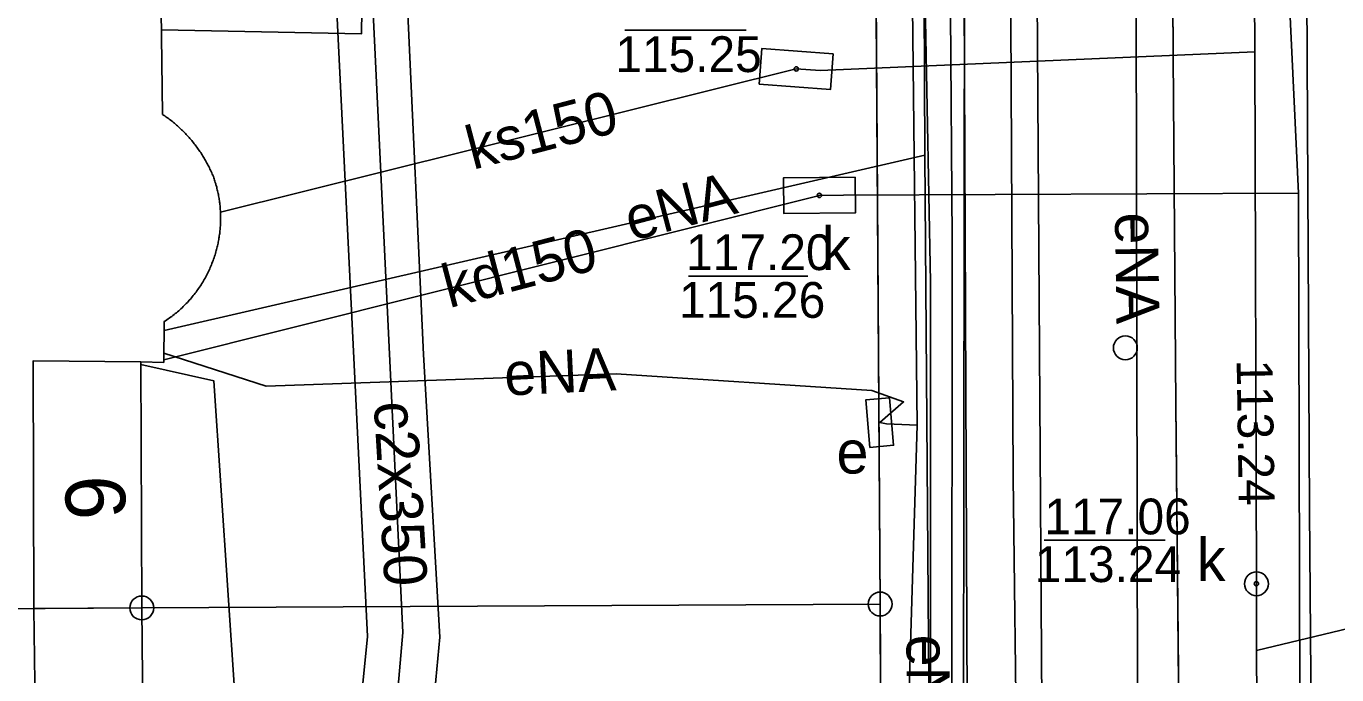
# Model space of a CAD drawing. Extents: x 6434771 to 6436222, y 5663454 to 5664782.
# Drawn here: x 6435113.51 to 6435140.97, y 5664259.65 to 5664273.25 of the extents above; entities that cross this region are included whole.
import ezdxf

# ---------------------------------------------------------------- set-up
doc = ezdxf.new("R2010")
doc.units = 0
for name, color, linetype in [('Warstwa 1', 7, 'Continuous'), ('Warstwa 10', 7, 'Continuous'), ('Warstwa 12', 7, 'Continuous'), ('Warstwa 13', 7, 'Continuous'), ('Warstwa 14', 7, 'Continuous'), ('Warstwa 2', 7, 'Continuous'), ('Warstwa 21', 7, 'Continuous'), ('Warstwa 37', 7, 'Continuous'), ('Warstwa 4', 7, 'Continuous'), ('Warstwa 5', 7, 'Continuous'), ('Warstwa 6', 7, 'Continuous'), ('Warstwa 7', 7, 'Continuous'), ('Warstwa 8', 7, 'Continuous'), ('Warstwa 9', 7, 'Continuous')]:
    doc.layers.add(name, color=color, linetype=linetype)

msp = doc.modelspace()

# ---------------------------------------------------------------- linework, layer by layer
at = {"layer": 'Warstwa 1'}
for p, q in [((6435131.298, 5664276.59), (6435131.401, 5664261.136)), ((6435131.298, 5664276.59), (6435131.401, 5664261.136)), ((6435115.929, 5664261.053), (6435131.401, 5664261.136)), ((6435115.929, 5664261.053), (6435131.401, 5664261.136)), ((6435131.401, 5664261.136), (6435131.518, 5664240.222)), ((6435131.401, 5664261.136), (6435131.518, 5664240.222)), ((6435100.567, 5664260.959), (6435115.929, 5664261.053)), ((6435100.567, 5664260.959), (6435115.929, 5664261.053))]:
    msp.add_line(p, q, dxfattribs=at)
for points in [[(6435116.324, 5664274.68), (6435116.364, 5664271.4), (6435116.388, 5664271.383), (6435116.412, 5664271.368), (6435116.435, 5664271.351), (6435116.457, 5664271.334), (6435116.481, 5664271.318), (6435116.504, 5664271.301), (6435116.526, 5664271.284), (6435116.549, 5664271.266), (6435116.571, 5664271.248), (6435116.593, 5664271.23), (6435116.615, 5664271.213), (6435116.637, 5664271.193), (6435116.658, 5664271.175), (6435116.679, 5664271.157), (6435116.701, 5664271.137), (6435116.722, 5664271.118), (6435116.743, 5664271.099), (6435116.763, 5664271.079), (6435116.783, 5664271.059), (6435116.804, 5664271.039), (6435116.824, 5664271.019), (6435116.843, 5664270.999), (6435116.863, 5664270.977), (6435116.883, 5664270.957), (6435116.902, 5664270.936), (6435116.92, 5664270.915), (6435116.939, 5664270.894), (6435116.958, 5664270.871), (6435116.977, 5664270.85), (6435116.994, 5664270.828), (6435117.012, 5664270.806), (6435117.03, 5664270.783), (6435117.048, 5664270.761), (6435117.064, 5664270.738), (6435117.082, 5664270.716), (6435117.099, 5664270.693), (6435117.114, 5664270.669), (6435117.131, 5664270.646), (6435117.147, 5664270.623), (6435117.164, 5664270.599), (6435117.178, 5664270.575), (6435117.194, 5664270.551), (6435117.21, 5664270.527), (6435117.224, 5664270.503), (6435117.239, 5664270.479), (6435117.253, 5664270.454), (6435117.268, 5664270.43), (6435117.281, 5664270.404), (6435117.295, 5664270.379), (6435117.309, 5664270.354), (6435117.321, 5664270.329), (6435117.335, 5664270.304), (6435117.347, 5664270.279), (6435117.359, 5664270.252), (6435117.372, 5664270.227), (6435117.384, 5664270.201), (6435117.395, 5664270.175), (6435117.407, 5664270.149), (6435117.418, 5664270.123), (6435117.429, 5664270.097), (6435117.437, 5664270.071), (6435117.446, 5664270.047), (6435117.454, 5664270.022), (6435117.462, 5664269.997), (6435117.47, 5664269.972), (6435117.478, 5664269.947), (6435117.484, 5664269.922), (6435117.492, 5664269.896), (6435117.499, 5664269.871), (6435117.505, 5664269.846), (6435117.511, 5664269.819), (6435117.518, 5664269.794), (6435117.524, 5664269.768), (6435117.528, 5664269.743), (6435117.534, 5664269.717), (6435117.539, 5664269.691), (6435117.543, 5664269.665), (6435117.548, 5664269.639), (6435117.552, 5664269.613), (6435117.556, 5664269.588), (6435117.56, 5664269.562), (6435117.563, 5664269.536), (6435117.566, 5664269.509), (6435117.569, 5664269.483), (6435117.572, 5664269.457), (6435117.573, 5664269.431), (6435117.575, 5664269.405), (6435117.577, 5664269.379), (6435117.579, 5664269.352), (6435117.58, 5664269.326), (6435117.581, 5664269.3), (6435117.582, 5664269.274), (6435117.582, 5664269.247), (6435117.582, 5664269.221), (6435117.582, 5664269.195), (6435117.581, 5664269.169), (6435117.581, 5664269.142), (6435117.58, 5664269.116), (6435117.578, 5664269.09), (6435117.577, 5664269.063), (6435117.575, 5664269.037), (6435117.572, 5664269.011), (6435117.57, 5664268.985), (6435117.568, 5664268.959), (6435117.564, 5664268.932), (6435117.562, 5664268.906), (6435117.559, 5664268.88), (6435117.554, 5664268.854), (6435117.55, 5664268.828), (6435117.547, 5664268.802), (6435117.542, 5664268.776), (6435117.537, 5664268.75), (6435117.532, 5664268.724), (6435117.527, 5664268.699), (6435117.521, 5664268.673), (6435117.515, 5664268.647), (6435117.51, 5664268.621), (6435117.503, 5664268.596), (6435117.496, 5664268.57), (6435117.49, 5664268.546), (6435117.481, 5664268.516), (6435117.473, 5664268.485), (6435117.464, 5664268.455), (6435117.454, 5664268.425), (6435117.445, 5664268.395), (6435117.435, 5664268.365), (6435117.424, 5664268.335), (6435117.413, 5664268.306), (6435117.401, 5664268.277), (6435117.39, 5664268.248), (6435117.378, 5664268.219), (6435117.365, 5664268.19), (6435117.353, 5664268.161), (6435117.34, 5664268.132), (6435117.326, 5664268.104), (6435117.313, 5664268.076), (6435117.299, 5664268.048), (6435117.284, 5664268.02), (6435117.269, 5664267.992), (6435117.255, 5664267.964), (6435117.238, 5664267.938), (6435117.223, 5664267.91), (6435117.207, 5664267.883), (6435117.19, 5664267.856), (6435117.173, 5664267.83), (6435117.157, 5664267.803), (6435117.139, 5664267.778), (6435117.121, 5664267.752), (6435117.103, 5664267.726), (6435117.084, 5664267.7), (6435117.066, 5664267.675), (6435117.047, 5664267.65), (6435117.028, 5664267.625), (6435117.008, 5664267.6), (6435116.988, 5664267.577), (6435116.968, 5664267.553), (6435116.947, 5664267.529), (6435116.926, 5664267.505), (6435116.906, 5664267.481), (6435116.885, 5664267.459), (6435116.862, 5664267.436), (6435116.84, 5664267.413), (6435116.818, 5664267.392), (6435116.795, 5664267.37), (6435116.773, 5664267.348), (6435116.75, 5664267.326), (6435116.727, 5664267.306), (6435116.703, 5664267.285), (6435116.679, 5664267.264), (6435116.655, 5664267.243), (6435116.631, 5664267.224), (6435116.606, 5664267.204), (6435116.581, 5664267.185), (6435116.557, 5664267.166), (6435116.532, 5664267.147), (6435116.506, 5664267.129), (6435116.48, 5664267.111), (6435116.454, 5664267.093), (6435116.428, 5664267.075), (6435116.402, 5664267.059), (6435116.391, 5664266.199), (6435115.911, 5664266.214), (6435115.929, 5664261.053), (6435100.567, 5664260.959)], [(6435115.977, 5664255.952), (6435115.929, 5664261.053), (6435100.567, 5664260.959)]]:
    msp.add_lwpolyline(points, dxfattribs=at)
msp.add_circle((6435136.54, 5664266.507), 0.25, dxfattribs=at)
at = {"layer": 'Warstwa 10'}
for centre in [(6435131.401, 5664261.136), (6435115.929, 5664261.053)]:
    msp.add_circle(centre, 0.25, dxfattribs=at)
at = {"layer": 'Warstwa 12'}
for points in [[(6435133.643, 5664445.847), (6435133.404, 5664435.078), (6435132.667, 5664431.208), (6435132.678, 5664412.355), (6435132.681, 5664405.416), (6435132.579, 5664400.618), (6435132.586, 5664390.716), (6435132.563, 5664383.288), (6435132.576, 5664378.896), (6435132.734, 5664353.122), (6435132.866, 5664338.534), (6435133.074, 5664327.635), (6435133.182, 5664318.267), (6435133.214, 5664309.159), (6435133.188, 5664288.088), (6435133.178, 5664279.887), (6435133.13, 5664242.833), (6435133.381, 5664229.698), (6435133.559, 5664195.823)], [(6435132.281, 5664351.321), (6435132.473, 5664336.474), (6435132.438, 5664335.787), (6435132.428, 5664322.03), (6435132.318, 5664321.223), (6435132.322, 5664320.432), (6435132.697, 5664305.248), (6435132.752, 5664292.179), (6435132.805, 5664283.011), (6435132.912, 5664268.79), (6435132.902, 5664258.392), (6435132.922, 5664247.822), (6435133.015, 5664237.732), (6435132.845, 5664231.525), (6435132.844, 5664230.775), (6435132.854, 5664229.966), (6435133.023, 5664225.871)], [(6435134.083, 5664219.078), (6435134.208, 5664228.648), (6435134.268, 5664250.12), (6435134.267, 5664257.501), (6435134.191, 5664263.787), (6435134.082, 5664284.327), (6435134.081, 5664284.427), (6435133.974, 5664313.442), (6435133.743, 5664324.372), (6435133.674, 5664344.565)], [(6435132.719, 5664195.833), (6435132.68, 5664208.4), (6435132.67, 5664225.03), (6435132.31, 5664225.75), (6435132.34, 5664228.64), (6435132.19, 5664229.19), (6435132.19, 5664231.32), (6435132.37, 5664231.74), (6435132.45, 5664240.21), (6435132.46, 5664267.88), (6435132.32, 5664275.21), (6435132.22, 5664285.54), (6435132.04, 5664300.75), (6435132.38, 5664301.64), (6435132.54, 5664302.52), (6435132.33, 5664303.13), (6435131.38, 5664303.29), (6435107.792, 5664304.94)], [(6435096.064, 5664239.558), (6435097.862, 5664239.292), (6435106.192, 5664238.19), (6435119.061, 5664236.445), (6435120.187, 5664248.013), (6435120.727, 5664252.821), (6435121.399, 5664260.542), (6435120.591, 5664277.479), (6435120.434, 5664280.372), (6435117.318, 5664280.144), (6435116.962, 5664284.592), (6435116.798, 5664287.073), (6435120.709, 5664287.267), (6435120.514, 5664293)], [(6435135.647, 5664195.796), (6435136.576, 5664196.252), (6435136.917, 5664196.274), (6435135.291, 5664198.634), (6435135.276, 5664201.711), (6435135.226, 5664210.718), (6435135.353, 5664230.664), (6435136.831, 5664241.248), (6435136.744, 5664284.455)], [(6435116.343, 5664273.169), (6435120.535, 5664273.089), (6435120.636, 5664280.619), (6435129.233, 5664284.416), (6435129.933, 5664284.412)], [(6435132.177, 5664264.887), (6435132.07, 5664274.3)], [(6435132.324, 5664273.807), (6435132.335, 5664270.546)], [(6435132.335, 5664270.546), (6435116.399, 5664266.87)], [(6435132.126, 5664210.86), (6435132.463, 5664253.872), (6435132.335, 5664270.546)], [(6435131.392, 5664264.939), (6435131.892, 5664265.371), (6435131.225, 5664265.609), (6435125.869, 5664265.964), (6435118.535, 5664265.703), (6435116.394, 5664266.395)], [(6435115.159, 5664233.749), (6435112.572, 5664234.011), (6435113.012, 5664242.336), (6435119.494, 5664242.428), (6435118.626, 5664248.419), (6435117.877, 5664259.23), (6435117.437, 5664265.816), (6435115.912, 5664266.158)], [(6435132.177, 5664264.887), (6435131.537, 5664264.915), (6435131.392, 5664264.939)], [(6435131.957, 5664257.519), (6435132.177, 5664264.887)]]:
    msp.add_lwpolyline(points, dxfattribs=at)
at = {"layer": 'Warstwa 14'}
for p, q in [((6435126.054, 5664273.162), (6435128.594, 5664273.162)), ((6435127.383, 5664268.01), (6435129.884, 5664268.01)), ((6435134.841, 5664262.471), (6435137.376, 5664262.471))]:
    msp.add_line(p, q, dxfattribs=at)
for centre in [(6435129.643, 5664272.354), (6435130.129, 5664269.701), (6435139.287, 5664261.561), (6435139.287, 5664261.561)]:
    msp.add_circle(centre, 0.045, dxfattribs=at)
at = {"layer": 'Warstwa 2'}
msp.add_lwpolyline([(6435130.192, 5664238.928), (6435131.518, 5664240.222), (6435131.401, 5664261.136), (6435131.298, 5664276.59), (6435129.994, 5664277.916)], dxfattribs=at)
at = {"layer": 'Warstwa 21'}
msp.add_lwpolyline([(6435131.187, 5664264.419), (6435131.099, 5664265.415), (6435131.597, 5664265.459), (6435131.685, 5664264.463), (6435131.187, 5664264.419)], dxfattribs=at)
at = {"layer": 'Warstwa 37'}
msp.add_lwpolyline([(6435140.585, 5664228.005), (6435140.56, 5664238.932), (6435140.502, 5664250.085), (6435140.402, 5664263.105), (6435140.324, 5664278.013), (6435140.211, 5664291.912), (6435140.186, 5664305.695), (6435140.207, 5664321.412), (6435140.235, 5664335.758), (6435140.046, 5664367.574), (6435140.02, 5664381.267), (6435139.898, 5664407.484), (6435139.901, 5664432.822), (6435140.132, 5664439.835), (6435140.262, 5664443.161), (6435140.475, 5664445.764)], dxfattribs=at)
at = {"layer": 'Warstwa 4'}
for points in [[(6435116.364, 5664271.4), (6435116.324, 5664274.68), (6435114.214, 5664274.686), (6435114.18, 5664276.827), (6435110.259, 5664276.814), (6435110.324, 5664274.713), (6435105.552, 5664274.601), (6435105.55, 5664273.601), (6435098.068, 5664273.491), (6435098.063, 5664273.071)], [(6435117.429, 5664270.097), (6435117.418, 5664270.123), (6435117.407, 5664270.149), (6435117.395, 5664270.175), (6435117.384, 5664270.201), (6435117.372, 5664270.227), (6435117.359, 5664270.252), (6435117.347, 5664270.279), (6435117.335, 5664270.304), (6435117.321, 5664270.329), (6435117.309, 5664270.354), (6435117.295, 5664270.379), (6435117.281, 5664270.404), (6435117.268, 5664270.43), (6435117.253, 5664270.454), (6435117.239, 5664270.479), (6435117.224, 5664270.503), (6435117.21, 5664270.527), (6435117.194, 5664270.551), (6435117.178, 5664270.575), (6435117.164, 5664270.599), (6435117.147, 5664270.623), (6435117.131, 5664270.646), (6435117.114, 5664270.669), (6435117.099, 5664270.693), (6435117.082, 5664270.716), (6435117.064, 5664270.738), (6435117.048, 5664270.761), (6435117.03, 5664270.783), (6435117.012, 5664270.806), (6435116.994, 5664270.828), (6435116.977, 5664270.85), (6435116.958, 5664270.871), (6435116.939, 5664270.894), (6435116.92, 5664270.915), (6435116.902, 5664270.936), (6435116.883, 5664270.957), (6435116.863, 5664270.977), (6435116.843, 5664270.999), (6435116.824, 5664271.019), (6435116.804, 5664271.039), (6435116.783, 5664271.059), (6435116.763, 5664271.079), (6435116.743, 5664271.099), (6435116.722, 5664271.118), (6435116.701, 5664271.137), (6435116.679, 5664271.157), (6435116.658, 5664271.175), (6435116.637, 5664271.193), (6435116.615, 5664271.213), (6435116.593, 5664271.23), (6435116.571, 5664271.248), (6435116.549, 5664271.266), (6435116.526, 5664271.284), (6435116.504, 5664271.301), (6435116.481, 5664271.318), (6435116.457, 5664271.334), (6435116.435, 5664271.351), (6435116.412, 5664271.368), (6435116.388, 5664271.383), (6435116.364, 5664271.4)], [(6435117.49, 5664268.546), (6435117.496, 5664268.57), (6435117.503, 5664268.596), (6435117.51, 5664268.621), (6435117.515, 5664268.647), (6435117.521, 5664268.673), (6435117.527, 5664268.699), (6435117.532, 5664268.724), (6435117.537, 5664268.75), (6435117.542, 5664268.776), (6435117.547, 5664268.802), (6435117.55, 5664268.828), (6435117.554, 5664268.854), (6435117.559, 5664268.88), (6435117.562, 5664268.906), (6435117.564, 5664268.932), (6435117.568, 5664268.959), (6435117.57, 5664268.985), (6435117.572, 5664269.011), (6435117.575, 5664269.037), (6435117.577, 5664269.063), (6435117.578, 5664269.09), (6435117.58, 5664269.116), (6435117.581, 5664269.142), (6435117.581, 5664269.169), (6435117.582, 5664269.195), (6435117.582, 5664269.221), (6435117.582, 5664269.247), (6435117.582, 5664269.274), (6435117.581, 5664269.3), (6435117.58, 5664269.326), (6435117.579, 5664269.352), (6435117.577, 5664269.379), (6435117.575, 5664269.405), (6435117.573, 5664269.431), (6435117.572, 5664269.457), (6435117.569, 5664269.483), (6435117.566, 5664269.509), (6435117.563, 5664269.536), (6435117.56, 5664269.562), (6435117.556, 5664269.588), (6435117.552, 5664269.613), (6435117.548, 5664269.639), (6435117.543, 5664269.665), (6435117.539, 5664269.691), (6435117.534, 5664269.717), (6435117.528, 5664269.743), (6435117.524, 5664269.768), (6435117.518, 5664269.794), (6435117.511, 5664269.819), (6435117.505, 5664269.846), (6435117.499, 5664269.871), (6435117.492, 5664269.896), (6435117.484, 5664269.922), (6435117.478, 5664269.947), (6435117.47, 5664269.972), (6435117.462, 5664269.997), (6435117.454, 5664270.022), (6435117.446, 5664270.047), (6435117.437, 5664270.071), (6435117.429, 5664270.097)], [(6435116.402, 5664267.059), (6435116.428, 5664267.075), (6435116.454, 5664267.093), (6435116.48, 5664267.111), (6435116.506, 5664267.129), (6435116.532, 5664267.147), (6435116.557, 5664267.166), (6435116.581, 5664267.185), (6435116.606, 5664267.204), (6435116.631, 5664267.224), (6435116.655, 5664267.243), (6435116.679, 5664267.264), (6435116.703, 5664267.285), (6435116.727, 5664267.306), (6435116.75, 5664267.326), (6435116.773, 5664267.348), (6435116.795, 5664267.37), (6435116.818, 5664267.392), (6435116.84, 5664267.413), (6435116.862, 5664267.436), (6435116.885, 5664267.459), (6435116.906, 5664267.481), (6435116.926, 5664267.505), (6435116.947, 5664267.529), (6435116.968, 5664267.553), (6435116.988, 5664267.577), (6435117.008, 5664267.6), (6435117.028, 5664267.625), (6435117.047, 5664267.65), (6435117.066, 5664267.675), (6435117.084, 5664267.7), (6435117.103, 5664267.726), (6435117.121, 5664267.752), (6435117.139, 5664267.778), (6435117.157, 5664267.803), (6435117.173, 5664267.83), (6435117.19, 5664267.856), (6435117.207, 5664267.883), (6435117.223, 5664267.91), (6435117.238, 5664267.938), (6435117.255, 5664267.964), (6435117.269, 5664267.992), (6435117.284, 5664268.02), (6435117.299, 5664268.048), (6435117.313, 5664268.076), (6435117.326, 5664268.104), (6435117.34, 5664268.132), (6435117.353, 5664268.161), (6435117.365, 5664268.19), (6435117.378, 5664268.219), (6435117.39, 5664268.248), (6435117.401, 5664268.277), (6435117.413, 5664268.306), (6435117.424, 5664268.335), (6435117.435, 5664268.365), (6435117.445, 5664268.395), (6435117.454, 5664268.425), (6435117.464, 5664268.455), (6435117.473, 5664268.485), (6435117.481, 5664268.516), (6435117.49, 5664268.546)], [(6435098.146, 5664266.709), (6435098.341, 5664266.317), (6435100.502, 5664266.341), (6435100.567, 5664260.959), (6435115.929, 5664261.053), (6435113.669, 5664261.043), (6435113.651, 5664266.232), (6435115.911, 5664266.214), (6435116.391, 5664266.199), (6435116.402, 5664267.059)], [(6435116.467, 5664255.116), (6435116.447, 5664255.947), (6435115.977, 5664255.952), (6435113.736, 5664255.869), (6435113.669, 5664261.043), (6435100.567, 5664260.959), (6435100.552, 5664255.639)]]:
    msp.add_lwpolyline(points, dxfattribs=at)
for points in [[(6435130.419, 5664272.672), (6435130.363, 5664271.924), (6435128.867, 5664272.036), (6435128.923, 5664272.784)], [(6435130.876, 5664270.083), (6435130.884, 5664269.333), (6435129.384, 5664269.319), (6435129.376, 5664270.069)]]:
    msp.add_lwpolyline(points, close=True, dxfattribs=at)
msp.add_circle((6435139.287, 5664261.561), 0.25, dxfattribs=at)
at = {"layer": 'Warstwa 6'}
for points in [[(6435137.558, 5664445.799), (6435137.303, 5664438.148), (6435137.199, 5664426.762), (6435137.103, 5664415.978), (6435137.036, 5664407.673), (6435137.105, 5664395.815), (6435137.091, 5664386.259), (6435137.195, 5664369.088), (6435137.211, 5664354.664), (6435137.167, 5664346.424), (6435137.285, 5664333.18), (6435137.336, 5664319.895), (6435137.401, 5664303.167), (6435137.41, 5664295.553), (6435137.544, 5664272.618), (6435137.601, 5664265.317), (6435137.718, 5664252.878), (6435137.795, 5664243.587), (6435137.79, 5664232.957), (6435137.89, 5664225.433)], [(6435130.92, 5664443.87), (6435130.554, 5664390.341), (6435130.497, 5664389.802), (6435130.72, 5664375.978), (6435130.719, 5664363.497), (6435130.724, 5664363.067), (6435130.729, 5664358.507), (6435130.783, 5664351.416), (6435130.823, 5664346.455), (6435130.919, 5664334.482), (6435131.289, 5664285.721), (6435131.337, 5664281.49), (6435131.298, 5664276.59), (6435131.401, 5664261.136), (6435131.518, 5664240.222), (6435131.558, 5664235.271), (6435131.675, 5664231.699), (6435131.777, 5664193.003)]]:
    msp.add_lwpolyline(points, dxfattribs=at)
for points in [[(6435098.097, 5664260.969), (6435100.567, 5664260.959), (6435115.929, 5664261.053), (6435131.401, 5664261.136), (6435131.298, 5664276.59), (6435129.994, 5664277.916), (6435129.993, 5664280.316), (6435131.337, 5664281.49), (6435131.289, 5664285.721), (6435051.747, 5664285.303), (6435052.339, 5664266.444)], [(6435052.339, 5664266.444), (6435053.027, 5664244.803), (6435062.557, 5664243.107), (6435074.344, 5664241.114), (6435131.675, 5664231.699), (6435131.558, 5664235.271), (6435130.234, 5664236.567), (6435130.192, 5664238.928), (6435131.518, 5664240.222), (6435131.401, 5664261.136), (6435115.929, 5664261.053), (6435100.567, 5664260.959), (6435098.097, 5664260.969)]]:
    msp.add_lwpolyline(points, close=True, dxfattribs=at)
for centre in [(6435129.643, 5664272.354), (6435130.13, 5664269.701), (6435139.287, 5664261.561)]:
    msp.add_circle(centre, 0.045, dxfattribs=at)
at = {"layer": 'Warstwa 7'}
for points in [[(6435145.141, 5664195.681), (6435142.645, 5664198.835), (6435139.611, 5664201.539), (6435139.497, 5664221.843), (6435139.346, 5664251.559), (6435139.29, 5664260.161), (6435139.287, 5664261.561), (6435139.252, 5664272.713), (6435139.213, 5664280.176), (6435139.141, 5664287.08), (6435139.161, 5664297.457), (6435139.084, 5664319.201), (6435138.978, 5664327.804), (6435138.81, 5664332.24)], [(6435139.63, 5664330.28), (6435140.03, 5664312.219), (6435140.051, 5664304.078), (6435140.072, 5664300.027), (6435139.779, 5664288.821), (6435139.835, 5664276.848), (6435140.166, 5664269.751), (6435140.211, 5664253.668), (6435140.167, 5664229.316), (6435140.15, 5664198.85), (6435140.205, 5664195.742)], [(6435117.579, 5664269.347), (6435129.643, 5664272.354), (6435130.146, 5664272.323), (6435139.252, 5664272.713)], [(6435140.166, 5664269.751), (6435130.635, 5664269.707), (6435130.13, 5664269.701), (6435116.392, 5664266.258)], [(6435139.29, 5664260.161), (6435157.353, 5664264.502)]]:
    msp.add_lwpolyline(points, dxfattribs=at)
at = {"layer": 'Warstwa 8'}
for p, q in [((6435137.41, 5664295.553), (6435137.544, 5664272.618)), ((6435137.544, 5664272.618), (6435137.601, 5664265.317)), ((6435137.601, 5664265.317), (6435137.718, 5664252.878))]:
    msp.add_line(p, q, dxfattribs=at)
msp.add_lwpolyline([(6435097.97, 5664239.944), (6435097.755, 5664238.641), (6435111.727, 5664236.712), (6435119.781, 5664235.629), (6435120.421, 5664242.672), (6435121.816, 5664256.643), (6435122.174, 5664260.443), (6435121.836, 5664266.364), (6435121.149, 5664281.27), (6435118.034, 5664281.115), (6435117.691, 5664286.471), (6435121.36, 5664286.619), (6435121.046, 5664298.669), (6435119.599, 5664298.627), (6435119.928, 5664287.901), (6435115.919, 5664287.66), (6435116.591, 5664279.194), (6435119.73, 5664279.397), (6435120.658, 5664260.456), (6435119.618, 5664250.032), (6435118.428, 5664237.287), (6435102.085, 5664239.416)], close=True, dxfattribs=at)
at = {"layer": 'Warstwa 9'}
for p, q in [((6435134.64, 5664281.53), (6435134.84, 5664251.93)), ((6435133.151, 5664276.681), (6435133.26, 5664251.92))]:
    msp.add_line(p, q, dxfattribs=at)

# ---------------------------------------------------------------- texts
at = {"layer": 'Warstwa 13'}
for s, rotation, p in [('eNA', 14.7594, (6435126.191, 5664268.741)), ('eNA', 270.8085, (6435136.322, 5664269.338)), ('eNA', 2.733, (6435123.544, 5664265.505)), ('c2x350', 273.4269, (6435120.79, 5664265.359)), ('eNA', 270.1611, (6435131.954, 5664260.493))]:
    msp.add_text(s, height=0.9, rotation=rotation, dxfattribs=at).set_placement(p)
at = {"layer": 'Warstwa 14'}
for s, p in [('115.25', (6435125.853, 5664272.287)), ('115.26', (6435127.185, 5664267.135)), ('113.24', (6435134.641, 5664261.596))]:
    msp.add_text(s, height=0.75, dxfattribs=at).set_placement(p)
for s, height, rotation, p in [('113.24', 0.75, 270.8715, (6435138.872, 5664266.258)), ('6', 1.25, 271.8857, (6435114.317, 5664263.813))]:
    msp.add_text(s, height=height, rotation=rotation, dxfattribs=at).set_placement(p)
at = {"layer": 'Warstwa 21'}
msp.add_text('e', height=0.9, dxfattribs=at).set_placement((6435130.488, 5664263.871))
at = {"layer": 'Warstwa 5'}
for p in [(6435130.181, 5664268.137), (6435138.038, 5664261.616)]:
    msp.add_text('k', height=0.9, dxfattribs=at).set_placement(p)
at = {"layer": 'Warstwa 6'}
for s, p in [('117.20', (6435127.337, 5664268.135)), ('117.06', (6435134.842, 5664262.596))]:
    msp.add_text(s, height=0.75, dxfattribs=at).set_placement(p)
at = {"layer": 'Warstwa 7'}
for s, rotation, p in [('ks150', 14.6906, (6435122.867, 5664270.235)), ('kd150', 14.7307, (6435122.369, 5664267.335))]:
    msp.add_text(s, height=0.9, rotation=rotation, dxfattribs=at).set_placement(p)

doc.saveas('drawing.dxf')
